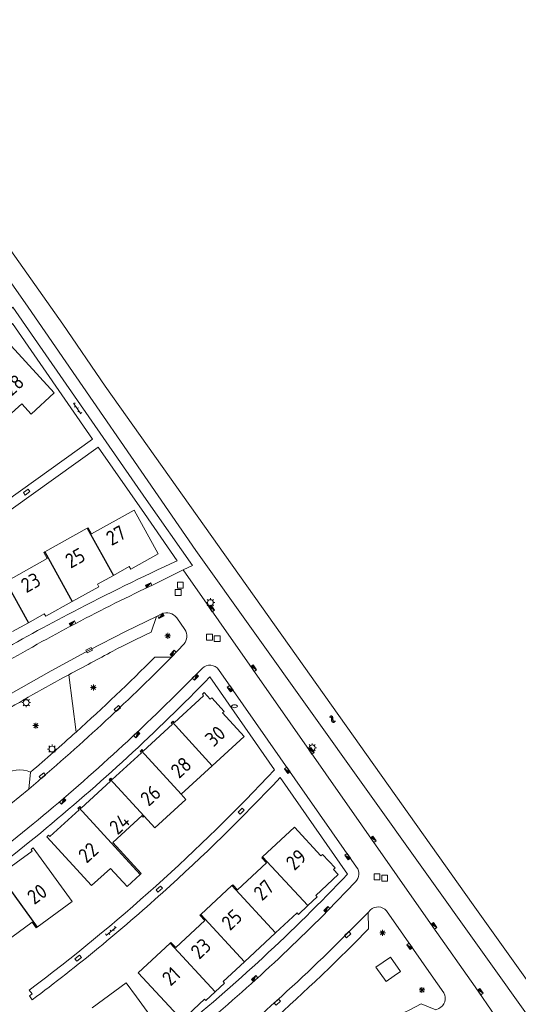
# Model space of a CAD drawing. Extents: x 168769 to 512904, y 516715 to 1559940.
# Tile 279 of 299: x 171565 to 171650, y 519909 to 520077. Entities that reach past the tile are written whole.
import ezdxf

# ---------------------------------------------------------------- set-up
doc = ezdxf.new("R2010")
doc.units = 0
doc.header["$MEASUREMENT"] = 0
doc.layers.get('0').update_dxf_attribs({"linetype": 'CONTINUOUS'})
for name, color, linetype, lineweight in [('B01_HOOFDGEBOUW', 10, 'CONTINUOUS', 0), ('B07_scheidingsmuur', 14, 'CONTINUOUS', 25), ('Q04_wegmarkering', 7, 'CONTINUOUS', 0), ('Q21_LANTAARNPAAL', 7, 'CONTINUOUS', 18), ('Q23_kolk', 7, 'CONTINUOUS', 18), ('Q26_BOOM', 7, 'CONTINUOUS', 18), ('Q28_rioolput', 7, 'CONTINUOUS', 18), ('Q92_BRANDKRAAN', 7, 'CONTINUOUS', 0), ('Q97_TROTTOIRKOLK', 7, 'CONTINUOUS', 0), ('S02_symb_open_verh', 7, 'CONTINUOUS', 13), ('T09_INSTEEKSLOOT', 72, 'CONTINUOUS', 0), ('T51_CULTUURSCHEIDING', 3, 'CONTINUOUS', 0), ('V00_kant_verharding', 252, 'CONTINUOUS', 0)]:
    doc.layers.add(name, color=color, linetype=linetype, lineweight=lineweight)
doc.layers.add('S05_Water', color=132, linetype='CONTINUOUS')
doc.layers.add('Z02_Huisnummer', color=253, linetype='CONTINUOUS')
doc.styles.add('ISOCP', font='isocp.shx', dxfattribs={"height": 1.8})

# ---------------------------------------------------------------- blocks, each defined once
blk = doc.blocks.new('S05')
at = {"color": 0}
for p, q in [((0.08, 0.3), (0.38, 0.59)), ((0.11, -0.19), (0.41, 0.09)), ((0.38, 0.59), (0.68, 0.71)), ((0.41, 0.09), (0.71, 0.21)), ((0.68, 0.71), (1.01, 0.62)), ((0.71, 0.21), (1.02, 0.12)), ((1.01, 0.62), (1.33, 0.37)), ((1.02, 0.12), (1.36, -0.12)), ((1.33, 0.37), (1.66, 0.13)), ((1.66, 0.13), (1.97, 0.04)), ((1.97, 0.04), (2.28, 0.16)), ((2.28, 0.16), (2.58, 0.44)), ((1.36, -0.12), (1.68, -0.37)), ((1.68, -0.37), (2, -0.46)), ((2, -0.46), (2.31, -0.33)), ((2.31, -0.33), (2.61, -0.05))]:
    blk.add_line(p, q, dxfattribs=at)
blk = doc.blocks.new('Q97')
blk.add_hatch(color=256).paths.add_polyline_path([(-1, 1), (-1, 0), (1, 1)])
blk.add_line((1, 1), (-1, 0))
at = {"color": 0}
for points in [[(-1, 0), (-1, 1), (1, 1), (1, 0), (-1, 0)], [(0, 0.8), (0, 1)]]:
    blk.add_lwpolyline(points, dxfattribs=at)
blk = doc.blocks.new('Q28')
at = {"color": 0}
blk.add_lwpolyline([(1, 1), (1, -1), (-1, -1), (-1, 1)], close=True, dxfattribs=at)
blk = doc.blocks.new('Q23')
at = {"color": 0}
blk.add_lwpolyline([(0.99, -0.5), (-0.99, -0.5), (-0.99, 0.5), (0.99, 0.5), (0.99, -0.5)], dxfattribs=at)
blk = doc.blocks.new('S026')
for p, q in [((0, 0), (4.4, 0)), ((0.2, 0.5), (0.2, 0)), ((1.2, 0), (1.2, -0.5)), ((2.2, 0.5), (2.2, 0)), ((3.2, 0), (3.2, -0.5)), ((4.2, 0.5), (4.2, 0))]:
    blk.add_line(p, q)
blk = doc.blocks.new('Q92')
at = {"color": 0}
blk.add_ellipse((0, 0), major_axis=(-0.991, 0), ratio=0.499983, start_param=1.570796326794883, end_param=7.853981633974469, dxfattribs=at)
blk = doc.blocks.new('Q21')
at = {"color": 0}
for points in [[(-1.5, 0), (-1, 0)], [(-1.06, 1.06), (-0.71, 0.71)], [(0, 1.5), (0, 1)], [(1.06, 1.06), (0.71, 0.71)], [(1.5, 0), (1, 0)], [(-1.06, -1.06), (-0.71, -0.71)], [(0, -1.5), (0, -1)], [(1.06, -1.06), (0.71, -0.71)]]:
    blk.add_lwpolyline(points, dxfattribs=at)
blk.add_circle((0, 0), 1, dxfattribs=at)
blk = doc.blocks.new('Q26')
at = {"color": 0}
for p, q in [((-1, 0), (1, 0)), ((-0.7, 0.7), (0.7, -0.7)), ((0.7, 0.7), (-0.7, -0.7)), ((0, 1), (0, -1))]:
    blk.add_line(p, q, dxfattribs=at)

msp = doc.modelspace()

# ---------------------------------------------------------------- linework, layer by layer
at = {"layer": 'B01_HOOFDGEBOUW'}
for points in [[(171563.27, 520009.09), (171565.6, 520011.22), (171567.22, 520009.46), (171571.17, 520013.09), (171563.82, 520021.13)], [(171564.03, 519972.37), (171566.74, 519973.87), (171569.46, 519975.39), (171569.7, 519974.96), (171574.23, 519977.47), (171578.78, 519980), (171578.54, 519980.43), (171581.25, 519981.94), (171583.96, 519983.44), (171584.21, 519983.02), (171588.9, 519985.62), (171584.79, 519993.07), (171577.54, 519989.05), (171576.96, 519990.08), (171576.8, 519990), (171569.54, 519985.96), (171569.37, 519985.87), (171569.95, 519984.83), (171562.88, 519980.85)], [(171591.27, 519956.92), (171591.43, 519957.07), (171591.65, 519956.83), (171596.65, 519961.41), (171596.43, 519961.65), (171596.74, 519961.94), (171597.77, 519960.83), (171598.03, 519961.05), (171600.15, 519958.72), (171599.89, 519958.48), (171603.58, 519954.47), (171598.11, 519949.46), (171592.79, 519944.59)], [(171586.5, 519940.83), (171586.34, 519940.69), (171586.13, 519940.95), (171581.14, 519936.35), (171586, 519931.04), (171585.84, 519930.9), (171583.58, 519928.82), (171580.75, 519931.91), (171577.54, 519928.99), (171569.89, 519937.32), (171570.2, 519937.6), (171570.42, 519937.36), (171575.42, 519941.95), (171575.2, 519942.19), (171575.36, 519942.33), (171575.51, 519942.48), (171575.74, 519942.23), (171580.73, 519946.81), (171580.5, 519947.05), (171580.65, 519947.19), (171580.82, 519947.34), (171581.04, 519947.09), (171586.03, 519951.67), (171585.81, 519951.92), (171585.96, 519952.06), (171586.12, 519952.2), (171586.34, 519951.96), (171591.34, 519956.54), (171591.12, 519956.78), (171591.27, 519956.92)], [(171592.79, 519944.59), (171593.6, 519943.71)], [(171586.5, 519940.83), (171588.3, 519938.86), (171593.6, 519943.71)], [(171596.02, 519923.93), (171596.84, 519923.05), (171591.89, 519918.44), (171591.07, 519919.31), (171590.93, 519919.17), (171585.5, 519914.11), (171592.97, 519906.05), (171596.79, 519909.61), (171597.02, 519909.36), (171598.62, 519910.86), (171600.23, 519912.37), (171600, 519912.61), (171603.64, 519916), (171608.92, 519920.91), (171612.59, 519924.34), (171612.82, 519924.09), (171614.42, 519925.59), (171616.03, 519927.09), (171615.81, 519927.33), (171619.61, 519930.9), (171618.81, 519931.76), (171619.07, 519932), (171616.92, 519934.32), (171616.66, 519934.08), (171612.14, 519938.95), (171606.71, 519933.89), (171606.55, 519933.75), (171607.37, 519932.87), (171602.42, 519928.27), (171601.6, 519929.13), (171601.45, 519928.99), (171596.17, 519924.07), (171596.02, 519923.93)], [(171561.71, 519918.62), (171567.37, 519922.73), (171568.08, 519921.77), (171568.25, 519921.89), (171574.23, 519926.28), (171567.56, 519935.42)], [(171567.56, 519935.42), (171567.22, 519935.17), (171567.41, 519934.9), (171561.94, 519930.9)], [(171629.18, 519913.59), (171627.77, 519912.61), (171626.05, 519915.06), (171628.5, 519916.76)], [(171628.5, 519916.76), (171630.22, 519914.32), (171629.18, 519913.59)], [(171577.64, 519908.15), (171583.45, 519912.4)], [(171585.22, 519909.99), (171583.45, 519912.4)], [(171582.39, 519897.58), (171584.16, 519898.89), (171585.93, 519900.2), (171585.73, 519900.46), (171589.94, 519903.53), (171585.22, 519909.99)]]:
    msp.add_lwpolyline(points, dxfattribs=at)
at = {"layer": 'B07_scheidingsmuur'}
for points in [[(171576.8, 519990), (171581.25, 519981.94)], [(171569.54, 519985.96), (171574.23, 519977.47)], [(171562.88, 519980.85), (171566.74, 519973.87)], [(171591.27, 519956.92), (171598.11, 519949.46)], [(171585.96, 519952.06), (171592.79, 519944.59)], [(171580.65, 519947.19), (171586.5, 519940.83)], [(171575.36, 519942.33), (171585.84, 519930.9)], [(171614.42, 519925.59), (171606.71, 519933.89)], [(171561.57, 519931.05), (171568.25, 519921.89)], [(171608.92, 519920.91), (171601.45, 519928.99)], [(171603.64, 519916), (171596.17, 519924.07)], [(171598.62, 519910.86), (171590.93, 519919.17)]]:
    msp.add_lwpolyline(points, dxfattribs=at)
at = {"layer": 'Q04_wegmarkering'}
msp.add_lwpolyline([(171588.6, 519974.93), (171583.33, 519972.37), (171577.11, 519969.17), (171570.64, 519965.66), (171563.79, 519961.76), (171558.69, 519958.7)], dxfattribs=at)
for points in [[(171591.14, 519967.96, -0.021384), (171566.82, 519945.48)], [(171624.7, 519924.43, -0.028896), (171596.28, 519898.3)]]:
    msp.add_lwpolyline(points, format="xyb", dxfattribs=at)
at = {"layer": 'T09_INSTEEKSLOOT'}
msp.add_lwpolyline([(171595.33, 519986.17), (171663.19, 519891), (171669.46, 519882.26, 0.753735), (171672.29, 519884.11), (171642.64, 519925.74), (171579.83, 520014.24), (171572.61, 520024.84), (171520.42, 520098.76), (171489.18, 520143.31), (171458.02, 520187.22), (171429.12, 520228.25), (171404.14, 520263.69, 0.69468), (171401.53, 520262), (171405.25, 520256.67), (171425.99, 520227.15), (171429.58, 520222.62), (171470.52, 520164.21), (171494.78, 520129.56), (171523.01, 520090.1), (171566.71, 520027.7)], format="xyb", close=True, dxfattribs=at)
at = {"layer": 'T51_CULTUURSCHEIDING'}
msp.add_lwpolyline([(171573.64, 519964.99), (171574.87, 519955.21)], dxfattribs=at)
msp.add_lwpolyline([(171567.12, 519948.37, 0.614024), (171560.81, 519943.17)], format="xyb", dxfattribs=at)
at = {"layer": 'V00_kant_verharding'}
for points in [[(171562.99, 520026.5), (171564.11, 520027.71), (171567.3, 520023.12), (171575.12, 520011.77), (171586.86, 519994.88), (171594.72, 519983.65)], [(171588.27, 519980.45), (171593.13, 519982.86), (171594.72, 519983.65)], [(171593.13, 519982.86), (171635.76, 519921.98)], [(171587.67, 519972.25), (171588.6, 519974.93), (171589.48, 519975.35)], [(171592.05, 519974.69), (171593.44, 519972.72)], [(171593.26, 519970.18), (171591.14, 519967.96), (171588.3, 519967.97)], [(171594.22, 519963.9), (171596.43, 519966.1)], [(171608.74, 519948.77), (171597.72, 519964.62)], [(171599.2, 519965.86), (171622.75, 519932.17)], [(171567.12, 519948.37), (171566.82, 519945.48), (171563.74, 519942.94), (171560.81, 519943.17)], [(171609.69, 519947.42), (171621.19, 519930.95)], [(171617.84, 519924.73), (171622.58, 519929.63)], [(171625.11, 519924.84), (171624.7, 519924.43), (171624.76, 519921.59)], [(171630.75, 519920.53), (171627.83, 519924.7)], [(171635.76, 519921.98), (171642.96, 519911.73)], [(171635.48, 519913.76), (171630.75, 519920.53)], [(171566.89, 519911.15), (171567.37, 519910.55), (171566.94, 519910.19)], [(171642.96, 519911.73), (171646.34, 519906.83)], [(171566.94, 519910.19), (171567.41, 519909.51)]]:
    msp.add_lwpolyline(points, dxfattribs=at)
for points in [[(171488.4, 519912.45, -0.029431), (171522.03, 519942.02, -0.019793), (171542.86, 519956.99, -0.012021), (171560.68, 519968.15, -0.014746), (171574.37, 519975.74, -0.01046), (171592.14, 519984.45), (171586.54, 519992.48), (171578.64, 520003.83), (171534.45, 519972.18), (171533.93, 519972.89), (171534.17, 519973.07), (171533.72, 519973.7), (171577.71, 520005.18), (171564.05, 520024.95, -0.023257), (171539.26, 520000.79, -0.034226), (171501.37, 519971.52, -0.032039), (171462.57, 519949.02)], [(171588.27, 519980.45, 0.022596), (171561.73, 519966.45, 0.020634), (171536.5, 519950.21, 0.042625), (171489.46, 519910.71)], [(171589.48, 519975.35, -0.350715), (171592.05, 519974.69)], [(171561.43, 519958.02, -0.013555), (171573.64, 519964.99, -0.000127), (171581.17, 519969.01, -0.014044), (171587.67, 519972.25)], [(171593.44, 519972.72, -0.336091), (171593.26, 519970.18)], [(171574.87, 519955.21, 0.013998), (171588.3, 519967.97)], [(171599.2, 519965.86, 0.450051), (171596.43, 519966.1)], [(171568.85, 519938.02, 0.027826), (171597.72, 519964.62)], [(171567.55, 519939.52, 0.025876), (171594.22, 519963.9)], [(171567.12, 519948.37, 0.008995), (171574.87, 519955.21)], [(171588.48, 519928.92, 0.021792), (171608.74, 519948.77)], [(171589.63, 519927.78, 0.020555), (171609.69, 519947.42)], [(171537.4, 519917.16, 0.023458), (171567.55, 519939.52)], [(171538.48, 519915.52, 0.023136), (171568.85, 519938.02)], [(171622.58, 519929.63, 0.353886), (171622.75, 519932.17)], [(171591.55, 519903.51, 0.032273), (171621.19, 519930.95)], [(171566.89, 519911.15, 0.021997), (171588.48, 519928.92)], [(171567.41, 519909.51, 0.022548), (171589.63, 519927.78)], [(171592.64, 519901.85, 0.026252), (171617.84, 519924.73)], [(171627.83, 519924.7, 0.431999), (171625.11, 519924.84)], [(171624.76, 519921.59, -0.008779), (171616.75, 519913.66, -0.008779)], [(171635.48, 519913.76), (171637.64, 519910.68, -0.434449), (171636.75, 519908.03), (171636.28, 519907.81), (171633.76, 519908.79, 0.023349), (171603.26, 519891.9), (171602.57, 519889.09), (171600.02, 519887.53), (171597.36, 519888.16, 0.023312), (171573.67, 519871.49), (171573.3, 519868.64), (171570.93, 519866.8), (171568.19, 519867.21), (171567.04, 519866.25, 0.021917), (171542.05, 519844.06), (171542, 519841.15, 0.000781), (171539.82, 519838.85)], [(171616.75, 519913.66, -0.018346), (171599.14, 519898.03)]]:
    msp.add_lwpolyline(points, format="xyb", dxfattribs=at)

# ---------------------------------------------------------------- block references
at = {"layer": 'Q21_LANTAARNPAAL', "xscale": 0.5, "yscale": 0.5}
for p in [(171597.8, 519977.29), (171566.38, 519960.22), (171570.78, 519952.3), (171615.17, 519952.52)]:
    msp.add_blockref('Q21', p, dxfattribs=at)
at = {"layer": 'Q23_kolk'}
for p, xscale, yscale, rotation in [((171566.45, 519996.15), 0.5, 0.5, 35.75999667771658), ((171577.11, 519969.17), 0.5, 0.5, 27.27585318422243), ((171581.92, 519959.2), 0.5000000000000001, 0.5000000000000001, 221.8763973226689), ((171569.13, 519947.73), 0.4999999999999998, 0.4999999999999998, 218.1386538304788), ((171603.05, 519941.7), 0.5, 0.5, 223.5415823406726), ((171589.07, 519928.4), 0.5000000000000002, 0.5000000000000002, 220.4583817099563), ((171621.23, 519920.62), 0.5, 0.5, 223.7449575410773), ((171575.24, 519916.62), 0.4999999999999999, 0.4999999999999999, 38.70457057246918), ((171609.2, 519909.11), 0.4999999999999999, 0.4999999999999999, 223.0138934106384)]:
    msp.add_blockref('Q23', p, dxfattribs=dict(at, xscale=xscale, yscale=yscale, rotation=rotation))
at = {"layer": 'Q26_BOOM', "xscale": 0.5, "yscale": 0.5}
for p in [(171590.52, 519971.63), (171577.83, 519962.79), (171568, 519956.3), (171627.18, 519920.93), (171633.9, 519911.18)]:
    msp.add_blockref('Q26', p, dxfattribs=at)
at = {"layer": 'Q28_rioolput', "xscale": 0.5, "yscale": 0.5}
for p in [(171592.66, 519980.26), (171592.29, 519979.03), (171597.63, 519971.39), (171598.95, 519971.15), (171626.22, 519930.48), (171627.53, 519930.27)]:
    msp.add_blockref('Q28', p, dxfattribs=at)
at = {"layer": 'Q92_BRANDKRAAN', "xscale": 0.5, "yscale": 0.5}
msp.add_blockref('Q92', (171601.91, 519959.6), dxfattribs=at)
at = {"layer": 'Q97_TROTTOIRKOLK'}
for p, xscale, yscale, rotation in [((171587.37, 519980.02), 0.5, 0.5, 24.96805324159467), ((171597.82, 519976.14), 0.4999999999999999, 0.4999999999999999, 304.7712916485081), ((171589.26, 519975.25), 0.4999999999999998, 0.4999999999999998, 205.4275000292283), ((171574.38, 519973.5), 0.5, 0.5, 27.34100581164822), ((171591.63, 519968.47), 0.5, 0.5, 46.22104214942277), ((171604.99, 519965.96), 0.5, 0.5, 305.184539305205), ((171595.07, 519964.75), 0.5, 0.5, 224.7130724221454), ((171601.38, 519962.74), 0.5, 0.5, 124.8183544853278), ((171585.07, 519954.95), 0.5000000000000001, 0.5000000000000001, 223.4815846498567), ((171614.83, 519951.86), 0.5, 0.5, 304.8981235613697), ((171611.12, 519948.81), 0.5, 0.5, 125.0248732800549), ((171572.42, 519943.59), 0.5, 0.5, 221.8808098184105), ((171625.41, 519936.75), 0.4999999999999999, 0.4999999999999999, 305.0248732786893), ((171621.41, 519934.09), 0.4999999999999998, 0.4999999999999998, 124.934148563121), ((171617.84, 519924.73), 0.5, 0.5, 43.7431816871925), ((171635.76, 519921.98), 0.4999999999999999, 0.4999999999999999, 305.0248732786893), ((171632, 519918.76), 0.5, 0.5, 124.6742956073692), ((171605.52, 519912.94), 0.5, 0.5, 42.35610702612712), ((171643.64, 519910.75), 0.5, 0.5, 304.7319061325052)]:
    msp.add_blockref('Q97', p, dxfattribs=dict(at, xscale=xscale, yscale=yscale, rotation=rotation))
at = {"layer": 'S02_symb_open_verh', "xscale": 0.4999999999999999, "yscale": 0.4999999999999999}
for p, rotation in [((171574.46, 520011.31), 304.6105864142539), ((171580, 519920.48), 39.6338202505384)]:
    msp.add_blockref('S026', p, dxfattribs=dict(at, rotation=rotation))
at = {"layer": 'S05_Water', "xscale": 0.5000000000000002, "yscale": 0.5000000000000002, "rotation": 129.4195529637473}
msp.add_blockref('S05', (171619.09, 519956.9), dxfattribs=at)

# ---------------------------------------------------------------- texts
at = {"layer": 'Z02_Huisnummer', "style": 'ISOCP'}
for s, rotation, p in [('28', 42.4835, (171563.88, 520012.43)), ('27', 28.9653, (171580.91, 519986.92)), ('25', 28.9829, (171573.93, 519983.05)), ('23', 28.9829, (171566.39, 519978.87)), ('30', 42.5247, (171598.32, 519952.54)), ('28', 42.5247, (171592.45, 519947.15)), ('26', 42.5247, (171587.26, 519942.39)), ('24', 42.5247, (171581.96, 519937.53)), ('22', 42.5247, (171576.67, 519932.68)), ('29', 43.0078, (171612.12, 519931.43)), ('20', 36.1509, (171567.73, 519925.64)), ('27', 43.0078, (171606.6, 519926.27)), ('25', 43.0078, (171601.13, 519921.18)), ('23', 43.0078, (171595.88, 519916.28)), ('21', 43.0078, (171590.99, 519911.71))]:
    msp.add_text(s, height=2.5, rotation=rotation, dxfattribs=at).set_placement(p)

doc.saveas('drawing.dxf')
